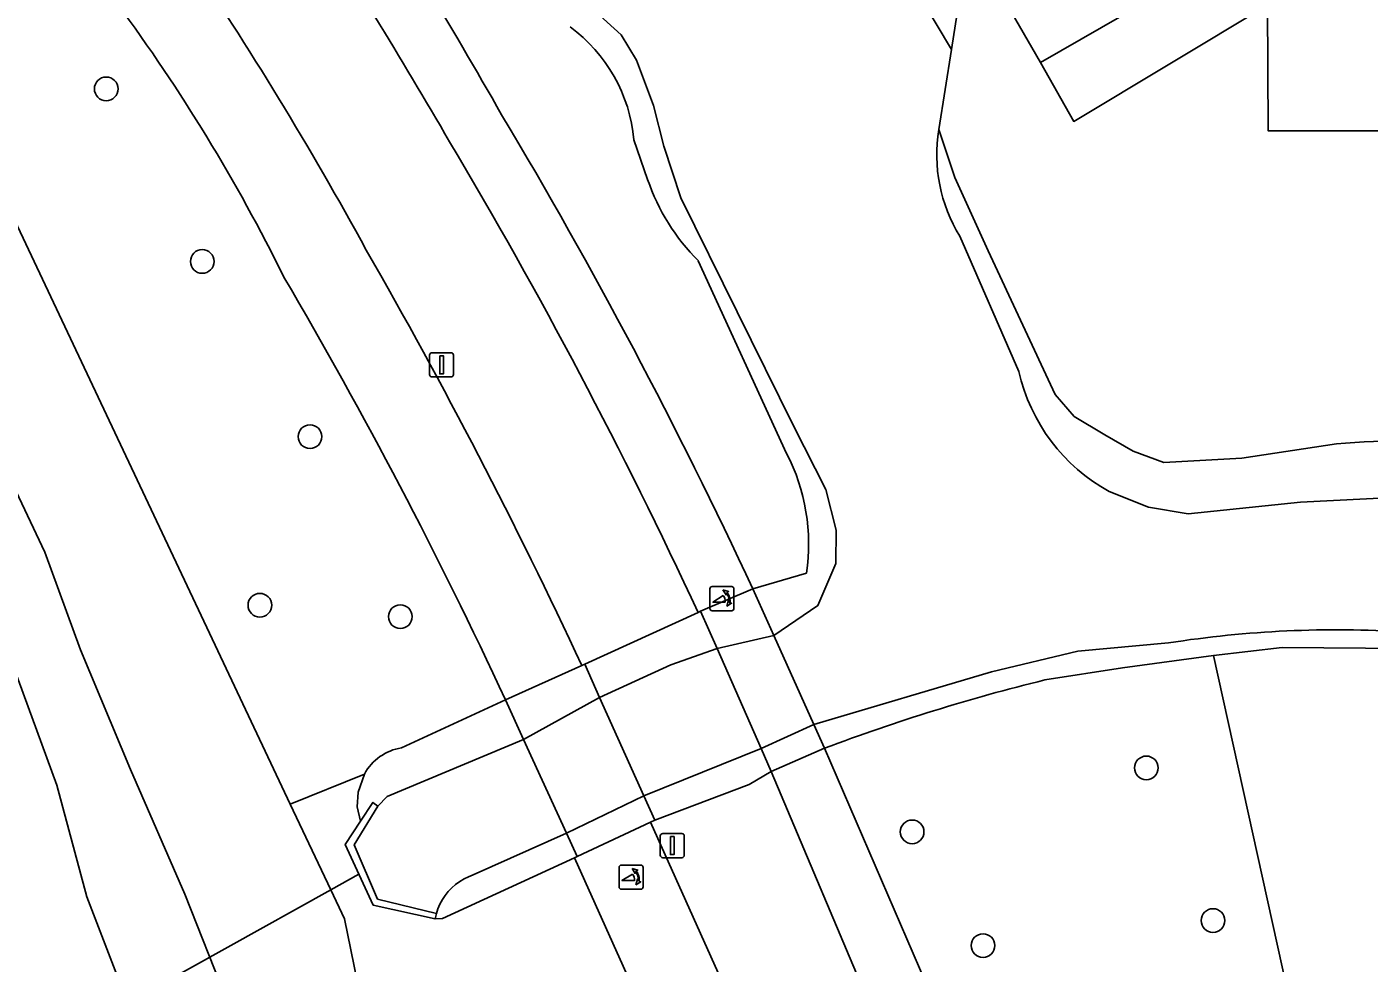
# Model space of a CAD drawing. Extents: x 159039 to 160102, y 381214 to 382524.
# Drawn here: x 159384.3 to 159439.8, y 382252 to 382290.7 of the extents above; entities that cross this region are included whole.
import ezdxf

# ---------------------------------------------------------------- set-up
doc = ezdxf.new("R2010")
doc.units = 0
for name, color, linetype in [('IMGEO_Berm_groen', 7, 'Continuous'), ('IMGEO_Boom', 7, 'Continuous'), ('IMGEO_Dek', 7, 'Continuous'), ('IMGEO_Duiker', 7, 'Continuous'), ('IMGEO_Erf', 7, 'Continuous'), ('IMGEO_Fietspad_gesloten', 7, 'Continuous'), ('IMGEO_Fietspad_open', 7, 'Continuous'), ('IMGEO_Groenvoorziening', 7, 'Continuous'), ('IMGEO_Hek', 7, 'Continuous'), ('IMGEO_Kademuur', 7, 'Continuous'), ('IMGEO_Lichtmast', 7, 'Continuous'), ('IMGEO_Oever', 7, 'Continuous'), ('IMGEO_Pand', 7, 'Continuous'), ('IMGEO_Poller', 7, 'Continuous'), ('IMGEO_Voetpad_gesloten', 7, 'Continuous'), ('IMGEO_Voetpad_open', 7, 'Continuous'), ('IMGEO_Waterloop', 7, 'Continuous')]:
    doc.layers.add(name, color=color, linetype=linetype)

msp = doc.modelspace()

# ---------------------------------------------------------------- linework, layer by layer
at = {"layer": 'IMGEO_Berm_groen'}
for points in [[(159407.262, 382264.325), (159407.381, 382264.378), (159412.071, 382266.518)], [(159419.295, 382250), (159415.094, 382259.948), (159414.181, 382259.404), (159410.286, 382257.929), (159410.106, 382257.845), (159413.63, 382250), (159418.575, 382238.278)]]:
    msp.add_lwpolyline(points, dxfattribs=at)
for centre, radius, start, end in [((159267.223, 382209.957), 149.371, 28.61483, 34.1776), ((159185.504, 382160.483), 250.059, 30.12298, 31.50471), ((159216.964, 382175.909), 215.12, 24.91053, 30.77438), ((159203.304, 382169.335), 224.993, 24.97293, 29.90046)]:
    msp.add_arc(centre, radius, start, end, dxfattribs=at)
at = {"layer": 'IMGEO_Boom'}
for centre in [(159387.592, 382288.162), (159391.564, 382281.028), (159396.02, 382273.785), (159393.947, 382266.816), (159399.755, 382266.344), (159430.61, 382260.091), (159420.924, 382257.448), (159433.367, 382253.782), (159423.855, 382252.746)]:
    msp.add_circle(centre, 0.489, dxfattribs=at)
at = {"layer": 'IMGEO_Dek'}
for points in [[(159415.208, 382265.56), (159414.339, 382267.492), (159412.176, 382266.566), (159412.854, 382265.028), (159414.677, 382260.894), (159415.094, 382259.948), (159417.301, 382260.903), (159416.859, 382261.886)], [(159408, 382263.003), (159407.381, 382264.378), (159407.262, 382264.325), (159404.108, 382262.904), (159404.856, 382261.266), (159406.623, 382257.396), (159407.065, 382256.427), (159410.106, 382257.845), (159410.286, 382257.929), (159409.829, 382258.943)]]:
    msp.add_lwpolyline(points, close=True, dxfattribs=at)
at = {"layer": 'IMGEO_Duiker'}
msp.add_lwpolyline([(159398.045, 382255.699), (159396.879, 382255.05), (159392.615, 382252.676), (159389.084, 382250.711), (159387.811, 382250), (159380.201, 382245.75)], dxfattribs=at)
at = {"layer": 'IMGEO_Erf'}
msp.add_lwpolyline([(159445.899, 382300.6), (159434.562, 382294.055), (159433.795, 382293.612), (159426.232, 382289.246), (159427.608, 382286.82), (159435.624, 382291.628), (159435.651, 382286.425), (159464.972, 382286.425)], dxfattribs=at)
at = {"layer": 'IMGEO_Fietspad_gesloten'}
msp.add_lwpolyline([(159408, 382263.003), (159407.381, 382264.378), (159407.262, 382264.325), (159404.108, 382262.904), (159404.856, 382261.266), (159406.623, 382257.396), (159407.065, 382256.427), (159410.106, 382257.845), (159410.286, 382257.929), (159409.829, 382258.943)], close=True, dxfattribs=at)
at = {"layer": 'IMGEO_Fietspad_open'}
for points in [[(159404.108, 382262.904), (159407.262, 382264.325)], [(159413.63, 382250), (159410.106, 382257.845), (159407.065, 382256.427), (159406.958, 382256.378), (159409.824, 382250), (159414.65, 382238.644)]]:
    msp.add_lwpolyline(points, dxfattribs=at)
for centre, radius, start, end in [((159267.223, 382209.957), 149.371, 28.61483, 34.1776), ((159328.165, 382247.414), 74.47, 26.27707, 36.46208), ((159203.304, 382169.335), 224.993, 24.97293, 29.90046), ((159217.197, 382176), 206.126, 24.93599, 30.42454)]:
    msp.add_arc(centre, radius, start, end, dxfattribs=at)
at = {"layer": 'IMGEO_Groenvoorziening'}
for points in [[(159369.245, 382304.44), (159368.264, 382303.921), (159369.341, 382298.437), (159369.562, 382297.257), (159369.978, 382295.037), (159370.784, 382292.482), (159371.799, 382290.731), (159373.708, 382287.764), (159376.016, 382282.898), (159376.869, 382280.478), (159378.608, 382277.551), (159380.962, 382275.315), (159383.506, 382272.28), (159385.05, 382269.009), (159386.531, 382264.979), (159388.589, 382260.019), (159390.845, 382254.868), (159392.572, 382250.522)], [(159376.349, 382304.177), (159374.36, 382302.742), (159395.205, 382258.594), (159398.271, 382259.839)], [(159392.579, 382206.409), (159388.205, 382207.097), (159388.425, 382207.663), (159391.645, 382212.672), (159394.291, 382217.935), (159396.374, 382223.445), (159397.869, 382229.143), (159398.76, 382234.967), (159399.037, 382240.851), (159398.922, 382244.167), (159398.239, 382250.005), (159397.446, 382253.848), (159396.879, 382255.05), (159395.205, 382258.594), (159374.36, 382302.742), (159376.349, 382304.177)], [(159464.972, 382286.425), (159435.651, 382286.425), (159435.624, 382291.628), (159427.608, 382286.82), (159426.232, 382289.246), (159423.264, 382294.396), (159422.549, 382289.795), (159422.034, 382286.482), (159422.691, 382284.501), (159424.067, 382281.462), (159426.839, 382275.527), (159427.619, 382274.624), (159428.892, 382273.864), (159430.063, 382273.186), (159431.336, 382272.714), (159434.56, 382272.899), (159438.47, 382273.484)], [(159409.985, 382284.415), (159409.416, 382286.056)], [(159415.734, 382273.093), (159412.081, 382281.048)], [(159414.339, 382267.492), (159416.55, 382268.144)], [(159449.108, 382264.131), (159444.878, 382264.603), (159441.397, 382265.024), (159436.223, 382265.065), (159433.389, 382264.737), (159436.636, 382250), (159438.071, 382243.558), (159448.924, 382250), (159450.718, 382251.065)], [(159433.389, 382264.737), (159429.621, 382264.234), (159426.411, 382263.728)], [(159429.194, 382238.532), (159431.799, 382239.843), (159438.071, 382243.558), (159436.636, 382250), (159433.389, 382264.737)], [(159399.807, 382260.923), (159404.108, 382262.904)], [(159417.301, 382260.903), (159422.008, 382250), (159426.267, 382239.449)], [(159409.824, 382250), (159406.958, 382256.378), (159401.496, 382253.871), (159401.192, 382253.85), (159398.635, 382254.417), (159397.481, 382256.924), (159398.11, 382257.883), (159397.966, 382258.478), (159398.011, 382259.089), (159398.271, 382259.839), (159395.205, 382258.594), (159396.879, 382255.05), (159397.446, 382253.848), (159398.239, 382250.005)]]:
    msp.add_lwpolyline(points, dxfattribs=at)
for centre, radius, start, end in [((159204.627, 382173.858), 229.237, 29.60035, 31.21081), ((159328.165, 382247.414), 74.47, 26.27707, 36.46208), ((159402.93, 382285.474), 6.512, 5.1276, 53.7578), ((159217.519, 382175.666), 217.187, 25.01141, 30.86585), ((159418.318, 382287.267), 8.807, 198.8907, 224.9148), ((159217.197, 382176), 206.126, 24.93599, 30.42454), ((159441.923, 382233.01), 40.621, 77.5384, 94.8758), ((159408.527, 382269.363), 8.115, 351.3603, 27.3653), ((159445.418, 382186.332), 79.696, 103.79799, 110.65921), ((159400.16, 382258.792), 2.16, 99.4108, 151.0126)]:
    msp.add_arc(centre, radius, start, end, dxfattribs=at)
at = {"layer": 'IMGEO_Hek'}
for points in [[(159414.339, 382267.492), (159415.208, 382265.56)], [(159412.854, 382265.028), (159412.176, 382266.566)], [(159415.208, 382265.56), (159416.859, 382261.886)], [(159414.677, 382260.894), (159412.854, 382265.028)], [(159407.381, 382264.378), (159408, 382263.003)], [(159404.856, 382261.266), (159404.108, 382262.904)], [(159408, 382263.003), (159409.829, 382258.943)], [(159417.301, 382260.903), (159416.859, 382261.886)], [(159406.623, 382257.396), (159404.856, 382261.266)], [(159415.094, 382259.948), (159414.677, 382260.894)], [(159409.829, 382258.943), (159410.286, 382257.929)], [(159407.065, 382256.427), (159406.623, 382257.396)]]:
    msp.add_lwpolyline(points, dxfattribs=at)
at = {"layer": 'IMGEO_Kademuur'}
msp.add_lwpolyline([(159397.481, 382256.924), (159398.635, 382254.417), (159401.192, 382253.85), (159401.245, 382254.074), (159398.817, 382254.666), (159397.841, 382256.911), (159398.83, 382258.516), (159398.623, 382258.666), (159398.11, 382257.883)], close=True, dxfattribs=at)
at = {"layer": 'IMGEO_Lichtmast'}
for p, q in [((159400.965, 382276.353), (159400.965, 382277.153)), ((159400.965, 382277.153), (159400.965, 382276.353)), ((159401.065, 382277.253), (159401.855, 382277.253)), ((159401.855, 382277.253), (159401.065, 382277.253)), ((159401.955, 382277.153), (159401.955, 382276.353)), ((159401.955, 382276.353), (159401.955, 382277.153)), ((159401.855, 382276.253), (159401.065, 382276.253)), ((159401.065, 382276.253), (159401.855, 382276.253)), ((159410.509, 382256.48), (159410.509, 382257.28)), ((159410.509, 382257.28), (159410.509, 382256.48)), ((159410.609, 382257.38), (159411.399, 382257.38)), ((159411.399, 382257.38), (159410.609, 382257.38)), ((159411.499, 382257.28), (159411.499, 382256.48)), ((159411.499, 382256.48), (159411.499, 382257.28)), ((159411.399, 382256.38), (159410.609, 382256.38)), ((159410.609, 382256.38), (159411.399, 382256.38))]:
    msp.add_line(p, q, dxfattribs=at)
for points in [[(159401.385, 382277.128), (159401.535, 382277.128), (159401.535, 382276.378), (159401.385, 382276.378), (159401.385, 382277.128)], [(159410.929, 382257.255), (159411.079, 382257.255), (159411.079, 382256.505), (159410.929, 382256.505), (159410.929, 382257.255)]]:
    msp.add_lwpolyline(points, dxfattribs=at)
for centre, start, end in [((159401.065, 382277.153), 90, 180), ((159401.065, 382277.153), 90, 180), ((159401.855, 382277.153), 0, 90), ((159401.855, 382277.153), 360, 90), ((159401.065, 382276.353), 180, 270), ((159401.065, 382276.353), 180, 270), ((159401.855, 382276.353), 270, 0), ((159401.855, 382276.353), 270, 0), ((159410.609, 382257.28), 90, 180), ((159410.609, 382257.28), 90, 180), ((159411.399, 382257.28), 0, 90), ((159411.399, 382257.28), 360, 90), ((159410.609, 382256.48), 180, 270), ((159410.609, 382256.48), 180, 270), ((159411.399, 382256.48), 270, 0), ((159411.399, 382256.48), 270, 0)]:
    msp.add_arc(centre, 0.1, start, end, dxfattribs=at)
at = {"layer": 'IMGEO_Oever'}
for points in [[(159357.958, 382319.063), (159355.884, 382317.892), (159357.54, 382315.048), (159365.046, 382301.998), (159365.192, 382300.575), (159366.075, 382291.955), (159366.255, 382289.663), (159369.755, 382292.081), (159371.262, 382289.925), (159367.659, 382287.489), (159372.222, 382280.268), (159380.662, 382270.185), (159383.54, 382264.875), (159385.546, 382259.381), (159386.783, 382254.762), (159388.514, 382250.285), (159389.672, 382247.29)], [(159418.666, 382296.308), (159422.549, 382289.795), (159423.264, 382294.396)], [(159398.271, 382259.839), (159398.011, 382259.089), (159397.966, 382258.478), (159398.11, 382257.883), (159398.623, 382258.666), (159398.83, 382258.516), (159399.215, 382258.912), (159404.856, 382261.266), (159408, 382263.003), (159410.946, 382264.347), (159412.854, 382265.028), (159415.208, 382265.56), (159417.024, 382266.8), (159417.763, 382268.546), (159417.783, 382269.922), (159417.352, 382271.605), (159416.018, 382274.234), (159411.356, 382283.659), (159410.658, 382285.794), (159410.227, 382287.478), (159409.529, 382289.347), (159408.892, 382290.394), (159407.866, 382291.318)], [(159438.47, 382273.484), (159434.56, 382272.899), (159431.336, 382272.714), (159430.063, 382273.186), (159428.892, 382273.864), (159427.619, 382274.624), (159426.839, 382275.527), (159424.067, 382281.462), (159422.691, 382284.501), (159422.034, 382286.482)], [(159409.416, 382286.056), (159409.985, 382284.415)], [(159422.896, 382282.067), (159425.34, 382276.482)], [(159412.081, 382281.048), (159415.734, 382273.093)], [(159392.572, 382250.522), (159390.845, 382254.868), (159388.589, 382260.019), (159386.531, 382264.979), (159385.05, 382269.009), (159383.506, 382272.28)], [(159429.077, 382271.513), (159430.699, 382270.876), (159432.342, 382270.589), (159436.983, 382271.082), (159442.445, 382271.349)], [(159416.55, 382268.144), (159414.339, 382267.492), (159412.176, 382266.566), (159412.071, 382266.518), (159407.381, 382264.378), (159407.262, 382264.325), (159404.108, 382262.904), (159399.807, 382260.923)], [(159431.531, 382265.26), (159427.783, 382264.918), (159424.212, 382264.065), (159416.859, 382261.886), (159414.677, 382260.894), (159409.829, 382258.943), (159406.623, 382257.396), (159402.774, 382255.669), (159402.579, 382255.595), (159402.391, 382255.503), (159402.212, 382255.396), (159402.043, 382255.273), (159401.885, 382255.135), (159401.741, 382254.984), (159401.61, 382254.821), (159401.494, 382254.647), (159401.394, 382254.464), (159401.311, 382254.272), (159401.245, 382254.074), (159401.192, 382253.85), (159401.496, 382253.871), (159406.958, 382256.378), (159407.065, 382256.427), (159410.106, 382257.845), (159410.286, 382257.929), (159414.181, 382259.404), (159415.094, 382259.948), (159417.301, 382260.903)], [(159426.411, 382263.728), (159429.621, 382264.234), (159433.389, 382264.737), (159436.223, 382265.065), (159441.397, 382265.024), (159444.878, 382264.603), (159449.108, 382264.131)]]:
    msp.add_lwpolyline(points, dxfattribs=at)
for centre, radius, start, end in [((159402.93, 382285.474), 6.512, 5.1276, 53.7578), ((159428.34, 382285.422), 6.395, 170.4547, 211.6406), ((159418.318, 382287.267), 8.807, 198.8907, 224.9148), ((159432.706, 382278.132), 7.548, 192.624, 241.267), ((159441.923, 382233.01), 40.621, 77.5384, 94.8758), ((159408.527, 382269.363), 8.115, 351.3603, 27.3653), ((159438.488, 382220.852), 44.95, 86.3803, 98.9039), ((159445.418, 382186.332), 79.696, 103.79799, 110.65921), ((159400.16, 382258.792), 2.16, 99.4108, 151.0126)]:
    msp.add_arc(centre, radius, start, end, dxfattribs=at)
at = {"layer": 'IMGEO_Pand'}
msp.add_lwpolyline([(159461.238, 382309.456), (159458.659, 382313.917), (159453.659, 382322.565), (159431.604, 382309.813), (159431.254, 382310.419), (159429.488, 382313.474), (159429.272, 382313.35), (159429.888, 382312.286), (159427.933, 382311.156), (159429.069, 382309.192), (159429.419, 382308.586), (159418.681, 382302.378), (159421.174, 382298.044), (159423.264, 382294.396), (159426.232, 382289.246), (159433.795, 382293.612), (159434.562, 382294.055), (159445.899, 382300.6), (159447.396, 382301.464)], close=True, dxfattribs=at)
at = {"layer": 'IMGEO_Poller'}
for p, q in [((159413.461, 382267.587), (159412.653, 382267.587)), ((159413.461, 382267.587), (159412.653, 382267.587)), ((159412.559, 382267.492), (159412.559, 382266.685)), ((159412.559, 382267.492), (159412.559, 382266.685)), ((159413.555, 382266.685), (159413.555, 382267.492)), ((159413.555, 382266.685), (159413.555, 382267.492)), ((159412.653, 382266.59), (159413.461, 382266.59)), ((159412.653, 382266.59), (159413.461, 382266.59)), ((159408.801, 382255.979), (159408.801, 382255.172)), ((159408.801, 382255.979), (159408.801, 382255.172)), ((159409.703, 382256.074), (159408.895, 382256.074)), ((159409.703, 382256.074), (159408.895, 382256.074)), ((159409.797, 382255.172), (159409.797, 382255.979)), ((159409.797, 382255.172), (159409.797, 382255.979)), ((159408.895, 382255.077), (159409.703, 382255.077)), ((159408.895, 382255.077), (159409.703, 382255.077))]:
    msp.add_line(p, q, dxfattribs=at)
for points in [[(159413.194, 382266.943), (159412.681, 382266.943), (159413.111, 382267.218)], [(159413.238, 382267.316), (159413.226, 382267.243), (159413.101, 382267.448)], [(159413.101, 382267.448), (159413.332, 382267.382), (159413.261, 382267.35)], [(159413.254, 382266.771), (159413.32, 382267.002), (159413.35, 382266.934)], [(159413.386, 382266.907), (159413.458, 382266.896), (159413.254, 382266.771)], [(159409.48, 382255.803), (159409.468, 382255.73), (159409.343, 382255.935)], [(159409.343, 382255.935), (159409.574, 382255.869), (159409.503, 382255.837)], [(159409.436, 382255.43), (159408.923, 382255.43), (159409.353, 382255.705)], [(159409.496, 382255.258), (159409.562, 382255.489), (159409.592, 382255.421)], [(159409.628, 382255.394), (159409.7, 382255.383), (159409.496, 382255.258)]]:
    msp.add_lwpolyline(points, dxfattribs=at)
for centre, radius, start, end in [((159412.653, 382267.492), 0.0946, 90, 180), ((159412.653, 382267.492), 0.0946, 90, 180), ((159413.461, 382267.492), 0.0946, 0, 90), ((159413.461, 382267.492), 0.0946, 0, 90), ((159412.866, 382266.993), 0.332, 351.3247, 42.4854), ((159412.88, 382267.003), 0.476, 351.7527, 41.1691), ((159412.88, 382267.003), 0.516, 349.3569, 42.2912), ((159412.653, 382266.685), 0.0946, 180, 270), ((159412.653, 382266.685), 0.0946, 180, 270), ((159413.461, 382266.685), 0.0946, 270, 0), ((159413.461, 382266.685), 0.0946, 270, 0), ((159408.895, 382255.979), 0.0946, 90, 180), ((159408.895, 382255.979), 0.0946, 90, 180), ((159409.703, 382255.979), 0.0946, 0, 90), ((159409.703, 382255.979), 0.0946, 0, 90), ((159409.108, 382255.48), 0.332, 351.3247, 42.4854), ((159409.122, 382255.49), 0.476, 351.7527, 41.1691), ((159409.122, 382255.49), 0.516, 349.3569, 42.2912), ((159408.895, 382255.172), 0.0946, 180, 270), ((159408.895, 382255.172), 0.0946, 180, 270), ((159409.703, 382255.172), 0.0946, 270, 0), ((159409.703, 382255.172), 0.0946, 270, 0)]:
    msp.add_arc(centre, radius, start, end, dxfattribs=at)
at = {"layer": 'IMGEO_Voetpad_gesloten'}
for points in [[(159415.208, 382265.56), (159414.339, 382267.492), (159412.176, 382266.566), (159412.854, 382265.028), (159414.677, 382260.894), (159415.094, 382259.948), (159417.301, 382260.903), (159416.859, 382261.886)], [(159426.267, 382239.449), (159422.008, 382250), (159417.301, 382260.903), (159415.094, 382259.948), (159419.295, 382250), (159426.881, 382230.369), (159429.21, 382223.844), (159429.902, 382221.282), (159432.148, 382222.972), (159427.843, 382234.731), (159426.342, 382239.167)]]:
    msp.add_lwpolyline(points, close=True, dxfattribs=at)
at = {"layer": 'IMGEO_Voetpad_open'}
msp.add_lwpolyline([(159412.071, 382266.518), (159412.176, 382266.566), (159414.339, 382267.492)], dxfattribs=at)
for centre, radius, start, end in [((159204.627, 382173.858), 229.237, 29.60035, 31.21081), ((159185.504, 382160.483), 250.059, 30.12298, 31.50471), ((159217.519, 382175.666), 217.187, 25.01141, 30.86585), ((159216.964, 382175.909), 215.12, 24.91053, 30.77438)]:
    msp.add_arc(centre, radius, start, end, dxfattribs=at)
at = {"layer": 'IMGEO_Waterloop'}
for points in [[(159355.884, 382317.892), (159346.926, 382312.832), (159380.207, 382252.442), (159380.201, 382245.705), (159388.514, 382250.285), (159386.783, 382254.762), (159385.546, 382259.381), (159383.54, 382264.875), (159380.662, 382270.185), (159372.222, 382280.268), (159367.659, 382287.489), (159367.547, 382287.655), (159370.982, 382289.977), (159369.705, 382291.803), (159366.369, 382289.499), (159366.255, 382289.663), (159366.075, 382291.955), (159365.192, 382300.575), (159365.046, 382301.998), (159357.54, 382315.048), (159355.884, 382317.892)], [(159422.034, 382286.482), (159422.549, 382289.795), (159418.666, 382296.308)], [(159407.866, 382291.318), (159408.892, 382290.394), (159409.529, 382289.347), (159410.227, 382287.478), (159410.658, 382285.794), (159411.356, 382283.659), (159416.018, 382274.234), (159417.352, 382271.605), (159417.783, 382269.922), (159417.763, 382268.546), (159417.024, 382266.8), (159415.208, 382265.56), (159412.854, 382265.028), (159410.946, 382264.347), (159408, 382263.003), (159404.856, 382261.266), (159399.215, 382258.912), (159398.83, 382258.516), (159397.841, 382256.911), (159398.817, 382254.666), (159401.245, 382254.074), (159401.311, 382254.272), (159401.394, 382254.464), (159401.494, 382254.647), (159401.61, 382254.821), (159401.741, 382254.984), (159401.885, 382255.135), (159402.043, 382255.273), (159402.212, 382255.396), (159402.391, 382255.503), (159402.579, 382255.595), (159402.774, 382255.669), (159406.623, 382257.396), (159409.829, 382258.943), (159414.677, 382260.894), (159416.859, 382261.886), (159424.212, 382264.065), (159427.783, 382264.918), (159431.531, 382265.26)], [(159425.34, 382276.482), (159422.896, 382282.067)], [(159442.445, 382271.349), (159436.983, 382271.082), (159432.342, 382270.589), (159430.699, 382270.876), (159429.077, 382271.513)]]:
    msp.add_lwpolyline(points, dxfattribs=at)
for centre, radius, start, end in [((159428.34, 382285.422), 6.395, 170.4547, 211.6406), ((159432.706, 382278.132), 7.548, 192.624, 241.267), ((159438.488, 382220.852), 44.95, 86.3803, 98.9039)]:
    msp.add_arc(centre, radius, start, end, dxfattribs=at)

doc.saveas('drawing.dxf')
